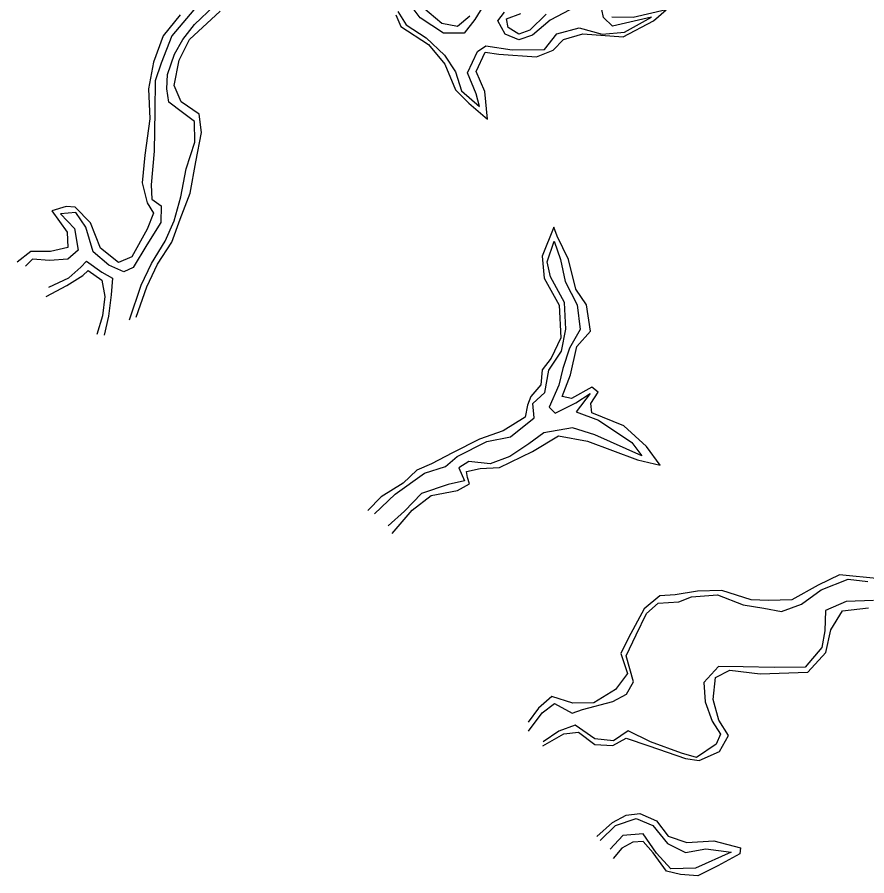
# Model space of a CAD drawing. Extents: x 2160437 to 2172832, y 205694 to 212444.
# Drawn here: x 2170295 to 2170822, y 206077 to 206610 of the extents above; entities that cross this region are included whole.
import ezdxf

# ---------------------------------------------------------------- set-up
doc = ezdxf.new("R2010")
doc.units = 0
doc.layers.add('RD_EX_H2O', color=7, linetype='Continuous')
doc.layers.add('RD_EX_VEG_ShrubLine', color=7, linetype='Continuous')

msp = doc.modelspace()

# ---------------------------------------------------------------- linework, layer by layer
at = {"layer": 'RD_EX_H2O'}
for points in [[(2170585.93, 206619.84), (2170578.85, 206608), (2170572.14, 206599.65), (2170559.28, 206599.65), (2170544.83, 206609.06), (2170537.33, 206619.15)], [(2170404.53, 206614.05), (2170390.99, 206597.93), (2170384.23, 206581.04), (2170380.6, 206570.05), (2170380.29, 206551.41), (2170379.93, 206526.47), (2170378.11, 206505.67), (2170378.51, 206496.8), (2170384.25, 206492.63), (2170384, 206482.33), (2170375.48, 206468.5), (2170366.9, 206454.28), (2170361.21, 206451.69), (2170351.87, 206455.79), (2170342.23, 206464.11), (2170337.68, 206479.27), (2170331.41, 206488.48), (2170321.98, 206487.52), (2170330.57, 206478.46), (2170332.82, 206465.17), (2170326.41, 206459.45), (2170315.02, 206458.67), (2170304.46, 206459.45), (2170300.12, 206455.12)], [(2170364.7, 206421.81), (2170371.81, 206443.44), (2170378.27, 206456.8), (2170386.74, 206470.77), (2170392.27, 206483.22), (2170396.52, 206498.21), (2170399.73, 206515.61), (2170405.14, 206532.01), (2170405.02, 206544.82), (2170397.62, 206550.48), (2170389.11, 206556.84), (2170387.73, 206565.14), (2170388.23, 206573.99), (2170392.6, 206586.58), (2170397.78, 206595.62), (2170405.03, 206604.94), (2170417.23, 206616.57)], [(2170530.97, 206613.09), (2170536.26, 206604.84), (2170548.51, 206596.65), (2170559.97, 206586.06), (2170566.73, 206575.7), (2170570.51, 206563.96), (2170581.61, 206554.15), (2170579.66, 206562.1), (2170574.22, 206575.11), (2170580.31, 206588.34), (2170585.55, 206591.74), (2170601.93, 206589.2), (2170621.92, 206589.59), (2170629.65, 206599.3), (2170643.44, 206602.85), (2170657.71, 206599.04), (2170671.56, 206600.31), (2170688.36, 206609.52), (2170664.19, 206604.02), (2170658.58, 206609.36), (2170657.59, 206614.3)], [(2170637.68, 206614.08), (2170625.44, 206607.67), (2170614.5, 206598.31), (2170606.13, 206595.43), (2170597.51, 206599.09), (2170593.06, 206607.17), (2170597.08, 206612.56)], [(2170516.5, 206301.59), (2170529.34, 206313.74), (2170547.46, 206326.94), (2170560.57, 206331.01), (2170567.71, 206337.21), (2170586.25, 206346.44), (2170600.97, 206349.46), (2170615.53, 206361.13), (2170614.66, 206370.1), (2170622.2, 206376.94), (2170624.54, 206390.77), (2170632.39, 206402.57), (2170635.18, 206416.18), (2170634.44, 206432.75), (2170625.64, 206448.65), (2170623.64, 206457.84), (2170627.95, 206470.75), (2170631.8, 206459.39), (2170634.81, 206445.75), (2170642.13, 206431.26), (2170644.07, 206415.97), (2170637.43, 206404.43), (2170633.32, 206391.73), (2170630.74, 206381.48), (2170624.87, 206367.85), (2170628.61, 206363.99), (2170641.42, 206370.54), (2170650.24, 206376.18), (2170641.6, 206364.95), (2170655.42, 206359.71), (2170676.11, 206345.89), (2170682.35, 206337.51), (2170653.06, 206350.59), (2170639.39, 206355.04), (2170621.45, 206351.77), (2170612.16, 206345.12), (2170600.51, 206337.12), (2170588.25, 206332.66), (2170575.05, 206334.14), (2170568.79, 206330.08), (2170572.45, 206322.07), (2170562.28, 206319.91), (2170545.7, 206314.28), (2170535.18, 206303.2), (2170524.93, 206294.24)], [(2170314.68, 206442.19), (2170327.03, 206447.94), (2170334.4, 206454.65), (2170337.98, 206458.2), (2170347.49, 206451.37), (2170354.04, 206447.64), (2170353.33, 206437.46), (2170351.56, 206424.08), (2170349, 206412.3)], [(2170612.09, 206166.88), (2170620.43, 206178.35), (2170628.17, 206184.08), (2170639.16, 206178), (2170645.47, 206180.4), (2170664.23, 206185.24), (2170672.71, 206189.91), (2170677.03, 206197.51), (2170672.49, 206213.59), (2170678.83, 206226.69), (2170685.21, 206239.88), (2170692.47, 206246.34), (2170705.3, 206247.17), (2170713.04, 206250.24), (2170729.27, 206251.34), (2170745.06, 206245.29), (2170757.99, 206243.22), (2170768.85, 206241.08), (2170781.35, 206245.63), (2170793.43, 206254.56), (2170810.23, 206261.12), (2170822.39, 206259.6)], [(2170825.84, 206247.81), (2170808.89, 206247.34), (2170796.21, 206241.75), (2170795.75, 206229), (2170793.79, 206218.77), (2170783.6, 206206.62), (2170764.4, 206206.38), (2170745.06, 206206.71), (2170729.82, 206207.09), (2170720.69, 206197.01), (2170721.49, 206185), (2170725.98, 206173.03), (2170731.09, 206165.07), (2170728.43, 206158.84), (2170716.25, 206150.57), (2170706.87, 206153.25), (2170687.64, 206160.27), (2170673.9, 206167.21), (2170664.8, 206160.99), (2170653.11, 206162.19), (2170640.93, 206170.55), (2170630.76, 206166.86), (2170621.1, 206160.29)], [(2170656.5, 206099.07), (2170665.87, 206108.33), (2170678.84, 206112.77), (2170689.15, 206108.33), (2170698.3, 206097.18), (2170709.43, 206091.64), (2170722.01, 206093.92), (2170737.72, 206091.89), (2170715.47, 206081.92), (2170700.3, 206081.56), (2170691.4, 206091.27), (2170683.17, 206103.33), (2170670.59, 206102.18), (2170662.61, 206093.71)]]:
    msp.add_lwpolyline(points, dxfattribs=at)
at = {"layer": 'RD_EX_VEG_ShrubLine'}
for points in [[(2170529.68, 206610.91), (2170532.89, 206603.71), (2170550.05, 206592.64), (2170560.07, 206580.48), (2170566.72, 206564.56), (2170575, 206556.15), (2170586.56, 206546.23), (2170585.01, 206563.48), (2170579.59, 206575.88), (2170585.06, 206587.75), (2170593.64, 206586.66), (2170616.93, 206584.92), (2170627.25, 206589.15), (2170633.8, 206595.63), (2170645.72, 206599.12), (2170670.75, 206597.4), (2170689.56, 206607.21), (2170697.3, 206614.06), (2170676.88, 206609.37), (2170663.72, 206609.62)], [(2170575.67, 206610.15), (2170567.99, 206603.68), (2170558.35, 206605.56), (2170542.61, 206618.83)], [(2170396.13, 206611.05), (2170385.55, 206598.06), (2170379.56, 206581.73), (2170376.37, 206565.03), (2170377.25, 206546.56), (2170374.16, 206523.89), (2170372.51, 206506.79), (2170375.65, 206494.52), (2170379.59, 206488.01), (2170375.67, 206478.18), (2170366.02, 206460.98), (2170357.75, 206457.44), (2170346.6, 206466.25), (2170340.53, 206482.11), (2170330.93, 206491.84), (2170325.48, 206492.21), (2170316.48, 206489.51), (2170326.03, 206476.34), (2170326.51, 206466.73), (2170315.76, 206464.22), (2170303.4, 206464.2), (2170295.02, 206457.75)], [(2170368.76, 206423.49), (2170375.33, 206442.41), (2170381.97, 206456.39), (2170390.91, 206470.04), (2170396.09, 206484.4), (2170402.26, 206500.44), (2170405.7, 206519.88), (2170409.26, 206538.05), (2170407.77, 206549.45), (2170396.7, 206557.1), (2170392.27, 206567.2), (2170395.38, 206582.82), (2170401.93, 206595.72), (2170420.82, 206613.26)], [(2170623.05, 206611.3), (2170612.83, 206601.51), (2170605.98, 206599.05), (2170599.5, 206603.15), (2170598.46, 206608.43), (2170607.31, 206611.91)], [(2170527.56, 206289.53), (2170539.88, 206303.86), (2170551.7, 206312.92), (2170568.03, 206316.01), (2170575.53, 206320.32), (2170574.28, 206324.26), (2170573.58, 206327.85), (2170582.11, 206329.74), (2170594.12, 206330.33), (2170614.42, 206340.28), (2170630.7, 206349.93), (2170648.69, 206346.65), (2170679.51, 206335.11), (2170693.68, 206331.75), (2170685.22, 206343.3), (2170671.2, 206356.09), (2170651.28, 206364.24), (2170650.64, 206369.94), (2170655.31, 206376.98), (2170651.35, 206380.13), (2170638.67, 206373.21), (2170632.9, 206374.44), (2170638.03, 206387.79), (2170641.95, 206405.38), (2170650.4, 206414.87), (2170647.92, 206431.22), (2170641.47, 206440.92), (2170636.77, 206459.32), (2170629.79, 206473.86), (2170627.79, 206479.27), (2170620.53, 206461.28), (2170621.75, 206447.76), (2170631.05, 206430.92), (2170631.98, 206410.79), (2170626.17, 206398.16), (2170620.55, 206390.84), (2170619.6, 206381.68), (2170613.45, 206374.31), (2170611.34, 206369.05), (2170609.87, 206361.66), (2170596.37, 206353.18), (2170581.69, 206347.9), (2170564.91, 206339.39), (2170551.9, 206332.63), (2170542.77, 206328.77), (2170534.36, 206320.7), (2170520.65, 206312.21), (2170512.51, 206303.61)], [(2170312.96, 206436.42), (2170325.73, 206443.09), (2170335.74, 206449.31), (2170339.12, 206452.44), (2170347.57, 206446.41), (2170349.3, 206436.43), (2170347.95, 206424.39), (2170344.38, 206412.87)], [(2170829.78, 206261.33), (2170804.81, 206263.84), (2170791.66, 206257.45), (2170775.27, 206248.25), (2170760.85, 206247.95), (2170750.13, 206248.39), (2170731.94, 206254.12), (2170716.81, 206253.63), (2170703.03, 206251.4), (2170693.43, 206250.72), (2170683.76, 206242.82), (2170674.02, 206224.75), (2170669.26, 206215.09), (2170673.48, 206202.74), (2170665.96, 206192.83), (2170652.45, 206184.56), (2170639.47, 206184.31), (2170626.48, 206188.45), (2170618.25, 206181.22), (2170611.77, 206172.47)], [(2170620.86, 206157.85), (2170633.89, 206165.32), (2170642.94, 206166.36), (2170653.23, 206158.56), (2170664.24, 206158.08), (2170672.52, 206162.54), (2170686.57, 206157.8), (2170709.27, 206149.9), (2170717.77, 206148.64), (2170730.49, 206154.32), (2170736.03, 206164.12), (2170730.04, 206173.72), (2170726.47, 206186.59), (2170727.94, 206200.2), (2170736.84, 206204.68), (2170755.71, 206202.42), (2170785.17, 206203.45), (2170796.35, 206215.76), (2170799.39, 206229.67), (2170806.8, 206241.57), (2170822.84, 206243.37)], [(2170654.44, 206101.54), (2170664.16, 206110.23), (2170672.6, 206114.81), (2170681.03, 206115.83), (2170691.46, 206111.23), (2170698.57, 206101.83), (2170710.14, 206097.93), (2170726.83, 206098.93), (2170743.37, 206094.5), (2170743.11, 206090.84), (2170729.46, 206083.34), (2170717.04, 206077.22), (2170706.23, 206078.12), (2170697.62, 206080.04), (2170689.33, 206091.51), (2170683.17, 206098.53), (2170676.63, 206098.08), (2170669.86, 206094.46), (2170664.51, 206087.94)]]:
    msp.add_lwpolyline(points, dxfattribs=at)

doc.saveas('drawing.dxf')
